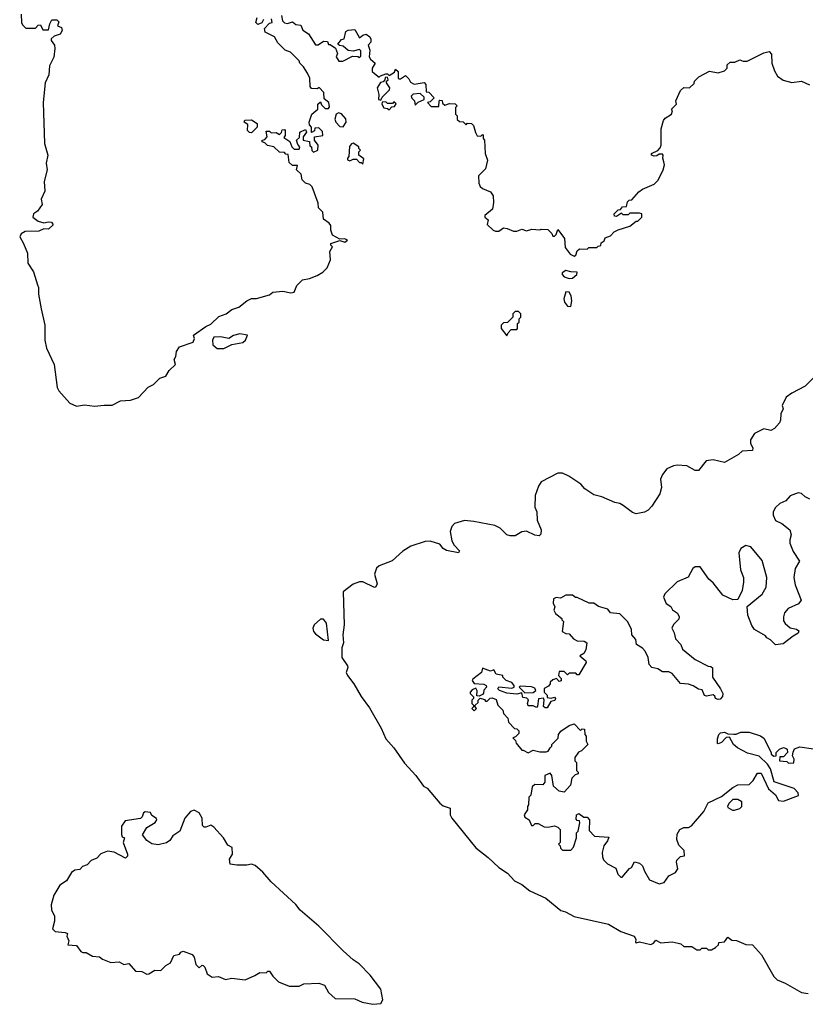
# Model space of a CAD drawing. Extents: x 2494106 to 2685573, y 758056 to 915185.
# Tile 382 of 507: x 2630728 to 2635528, y 853338 to 859351. Entities that reach past the tile are written whole.
import ezdxf

# ---------------------------------------------------------------- set-up
doc = ezdxf.new("R2010")
doc.units = 0

msp = doc.modelspace()

# ---------------------------------------------------------------- linework, layer by layer
at = {"layer": '0CON05XD'}
for points in [[(2630737.5, 859385), (2630740, 859335), (2630745, 859320), (2630765, 859300), (2630825, 859300), (2630841.7, 859318.3), (2630855, 859320), (2630870, 859290), (2630905, 859290), (2630913, 859327), (2630925, 859350), (2630955, 859350), (2630968.3, 859338.3), (2630960, 859315), (2630983, 859303), (2630986.7, 859285), (2630975, 859262.5), (2630938.3, 859251.7), (2630920, 859235), (2630920, 859225), (2630940, 859195), (2630943.3, 859175), (2630936.4, 859123.6), (2630910.7, 859069.3), (2630906, 859015), (2630884.1, 858965.9), (2630871.2, 858845), (2630878.8, 858595), (2630900.8, 858525), (2630890, 858475), (2630896.2, 858435), (2630877, 858363), (2630882.5, 858305), (2630860, 858255), (2630866.4, 858223.6), (2630837.7, 858182.3), (2630812.5, 858165), (2630807.5, 858145), (2630841.7, 858121.7), (2630875, 858110), (2630905, 858117.5), (2630922.5, 858115), (2630931.7, 858098.3), (2630905, 858072), (2630875, 858073.3), (2630845, 858060.8), (2630762.6, 858057.4), (2630736.4, 858043.6), (2630728.1, 858025), (2630752, 857985), (2630775.8, 857925.8), (2630777.5, 857865), (2630811.7, 857811.7), (2630837, 857733), (2630843.8, 857715), (2630843.8, 857675), (2630858.6, 857585), (2630882, 857485), (2630880.8, 857395), (2630892.9, 857345), (2630938, 857245), (2630957.1, 857105), (2630967.1, 857085), (2631035, 857010), (2631075, 856990), (2631125, 856998.8), (2631185, 856990), (2631245, 856998), (2631293.6, 856996.4), (2631345, 857022.5), (2631405, 857027.5), (2631455, 857043.3), (2631513.6, 857106.4), (2631545, 857123.3), (2631585, 857162.5), (2631620, 857175), (2631640.7, 857209.3), (2631680, 857245), (2631672.5, 857275), (2631682.5, 857295), (2631686.7, 857325), (2631705, 857352.5), (2631788.8, 857381.2), (2631796.7, 857405), (2631790, 857425), (2631865, 857477.5), (2631895, 857491.2), (2631945, 857538.8), (2631990, 857555), (2632025, 857582), (2632066.7, 857595), (2632115, 857633.3), (2632145, 857648.8), (2632175, 857648.8), (2632255, 857671.2), (2632275, 857686.7), (2632335, 857693.3), (2632385, 857683.3), (2632405, 857687.5), (2632421.7, 857728.3), (2632455, 857763.3), (2632499.3, 857770.7), (2632545, 857790), (2632580.7, 857809.3), (2632607.5, 857835), (2632626.7, 857885), (2632623.6, 857936.4), (2632640, 857965), (2632630, 857975), (2632630, 857985), (2632685, 858002.5), (2632715, 857992.5), (2632730, 858005), (2632715, 858012.5), (2632685, 858010), (2632640, 858035), (2632630, 858065), (2632630, 858095), (2632619.3, 858109.3), (2632585, 858132.5), (2632580, 858175), (2632553, 858203), (2632551.7, 858231.7), (2632515, 858330), (2632500, 858345), (2632475, 858352.5), (2632453.9, 858373.9), (2632447, 858407), (2632420, 858435), (2632425, 858460), (2632395, 858460), (2632375, 858480), (2632368.3, 858528.3), (2632355, 858530), (2632345, 858540), (2632315, 858542.5), (2632280, 858575), (2632243, 858583), (2632225, 858600), (2632210, 858605), (2632210, 858615), (2632225, 858620), (2632240, 858635), (2632235, 858670), (2632255, 858670), (2632265, 858660), (2632295, 858662.5), (2632315, 858650), (2632328.3, 858661.7), (2632331.7, 858678.3), (2632345, 858680), (2632350, 858675), (2632350, 858645), (2632341.7, 858631.7), (2632378.3, 858608.3), (2632390, 858575), (2632405, 858560), (2632435, 858560), (2632440, 858575), (2632428.3, 858588.3), (2632420, 858615), (2632437.5, 858632.5), (2632440, 858665), (2632475, 858680), (2632480, 858665), (2632460, 858635), (2632460, 858615), (2632498.3, 858608.3), (2632501.7, 858581.7), (2632510, 858575), (2632513, 858553), (2632522.5, 858542.5), (2632550, 858555), (2632552.5, 858585), (2632530, 858615), (2632530, 858635), (2632580, 858645), (2632578.3, 858668.3), (2632555, 858690), (2632531.7, 858688.3), (2632528.3, 858671.7), (2632511.7, 858661.7), (2632510, 858695), (2632498.3, 858708.3), (2632497.5, 858725), (2632512.5, 858775), (2632550, 858805), (2632550, 858835), (2632565, 858850), (2632571.7, 858831.7), (2632595, 858810), (2632615, 858810), (2632621.7, 858818.3), (2632617.5, 858845), (2632588.3, 858868.3), (2632587, 858907), (2632557.5, 858937.5), (2632545, 858930), (2632511.7, 858931.7), (2632503, 858943), (2632500, 858995), (2632486.7, 859025), (2632463, 859063), (2632440, 859085), (2632435, 859100), (2632383, 859153), (2632350, 859165), (2632337, 859177), (2632305, 859210), (2632285, 859247.5), (2632227.5, 859275), (2632223, 859297), (2632255, 859330), (2632270, 859335), (2632266.7, 859356.7)], [(2632218.3, 859351.7), (2632206.7, 859333.3), (2632183, 859323), (2632170, 859335), (2632180, 859365)], [(2632327, 859377), (2632333.3, 859345), (2632345, 859333.3), (2632365, 859327.5), (2632395, 859337.5), (2632415, 859322.5), (2632445, 859317.5), (2632457, 859287), (2632492.5, 859265), (2632535, 859197.5), (2632551.7, 859198.3), (2632585, 859220), (2632608.3, 859218.3), (2632615, 859200), (2632625, 859200), (2632658.3, 859178.3), (2632670, 859145), (2632662.5, 859125), (2632678.3, 859098.3), (2632701.7, 859098.3), (2632760.7, 859129.3), (2632795, 859127.5), (2632805, 859120), (2632811.7, 859128.3), (2632811.7, 859161.7), (2632805, 859170), (2632765, 859160), (2632735, 859163.3), (2632705, 859190), (2632683, 859193), (2632671.7, 859201.7), (2632695, 859230), (2632710, 859235), (2632720.7, 859279.3), (2632735, 859287.5), (2632775, 859292.5), (2632805, 859240), (2632825, 859257.5), (2632845, 859262.5), (2632866.4, 859246.4), (2632873, 859233), (2632872.5, 859215), (2632857.5, 859195), (2632866.7, 859165), (2632863.3, 859125), (2632870.7, 859110.7), (2632900, 859085), (2632882.5, 859055), (2632882.5, 859035), (2632895, 859022.5), (2632925, 859000), (2632931.7, 859008.3), (2632965, 859020), (2632975, 859020), (2632985, 859010), (2633018.3, 859031.7), (2633025, 859050), (2633040, 859035), (2633040, 858995), (2633045, 858990), (2633055, 858990), (2633085, 859010), (2633105, 858990), (2633115, 858970), (2633138.3, 858958.3), (2633198.3, 858968.3), (2633210, 858955), (2633211.7, 858911.7), (2633228.3, 858908.3), (2633260, 858875), (2633235, 858850), (2633220, 858845), (2633241.7, 858821.7), (2633288.3, 858821.7), (2633290, 858855), (2633295, 858860), (2633308.3, 858858.3), (2633311.7, 858841.7), (2633325, 858830), (2633355, 858840), (2633388.3, 858838.3), (2633400, 858825), (2633390, 858815), (2633390, 858775), (2633400, 858765), (2633401.7, 858741.7), (2633415, 858730), (2633438.3, 858728.3), (2633455, 858710), (2633465, 858720), (2633488.3, 858718.3), (2633500, 858705), (2633513, 858663), (2633523, 858643), (2633545, 858640), (2633555, 858650), (2633560, 858645), (2633560, 858625), (2633567.5, 858615), (2633572.5, 858535), (2633587, 858493), (2633575, 858440), (2633531.2, 858398.8), (2633532.5, 858352.5), (2633541.7, 858331.7), (2633555, 858320), (2633605, 858300), (2633620, 858275), (2633622.5, 858235), (2633616.7, 858195), (2633570, 858155), (2633570, 858145), (2633589.3, 858129.3), (2633585, 858100), (2633620, 858065), (2633635, 858060), (2633655, 858060), (2633685, 858080), (2633707, 858077), (2633745, 858060), (2633765, 858060), (2633795, 858072.5), (2633825, 858062.5), (2633857, 858073), (2633905, 858067.5), (2633915, 858072.5), (2633955, 858070), (2633980, 858045), (2633985, 858030), (2633995, 858030), (2634005, 858040), (2634015, 858070), (2634056.7, 858015), (2634060.3, 857960.3), (2634090.3, 857920.3), (2634115, 857907.5), (2634126.7, 857913.3), (2634135, 857940), (2634148.3, 857951.7), (2634195, 857950), (2634205, 857960), (2634255, 857960), (2634261.7, 857968.3), (2634278.3, 857971.7), (2634281.7, 857988.3), (2634298.3, 858001.7), (2634305, 858020), (2634338.3, 858031.7), (2634360, 858055), (2634385, 858067.5), (2634455, 858090), (2634495, 858120), (2634505, 858120), (2634530, 858145), (2634530, 858165), (2634515, 858170), (2634455, 858170), (2634445, 858160), (2634415, 858160), (2634405, 858170), (2634375, 858150), (2634361.7, 858151.7), (2634360, 858165), (2634385, 858190), (2634398.3, 858191.7), (2634411.7, 858208.3), (2634435, 858210), (2634441.7, 858238.3), (2634451.7, 858248.3), (2634468.3, 858251.7), (2634510.7, 858299.3), (2634533.9, 858316.1), (2634605, 858347.5), (2634629.3, 858370.7), (2634660, 858435), (2634666.7, 858465), (2634663.6, 858483.6)], [(2634663.6, 858483.6), (2634656.7, 858505), (2634660, 858525), (2634655, 858530), (2634635, 858530), (2634620, 858520), (2634605, 858518.8), (2634587.5, 858525), (2634587.5, 858535), (2634627.5, 858552.5), (2634641.7, 858568.3), (2634646.7, 858585), (2634647.5, 858685), (2634662.5, 858735), (2634670.7, 858749.3), (2634710, 858775), (2634717.5, 858795), (2634710, 858805), (2634740, 858835), (2634737.5, 858855), (2634765, 858920), (2634785, 858937.5), (2634820, 858935), (2634848.3, 858961.7), (2634850, 858975), (2634877, 859003), (2634943, 859037), (2634995, 859027.5), (2635035, 859040), (2635050, 859055), (2635050, 859075), (2635068.3, 859091.7), (2635097, 859093), (2635127, 859107), (2635148.3, 859098.3), (2635171.7, 859098.3), (2635275, 859150), (2635307, 859157), (2635321.7, 859141.7), (2635322.5, 859085), (2635339.3, 859039.3), (2635357, 859007), (2635393, 858983), (2635445, 858967.5), (2635505, 858976.7), (2635553, 858953)], [(2632935, 858860), (2632941.7, 858878.3), (2632987, 858923), (2632990, 858935), (2632970, 858965), (2632970, 858975), (2632980, 858985), (2632975, 859000), (2632961.7, 858998.3), (2632960, 858985), (2632948.3, 858971.7), (2632931.7, 858968.3), (2632912.5, 858935), (2632922.5, 858895), (2632920, 858865), (2632935, 858860)], [(2633145, 858830), (2633161.7, 858848.3), (2633200, 858865), (2633198.3, 858878.3), (2633175, 858900), (2633133, 858897), (2633120, 858885), (2633123, 858873), (2633140, 858855), (2633145, 858830)], [(2632985, 858800), (2633001.7, 858818.3), (2633018.3, 858821.7), (2633028.3, 858838.3), (2633015, 858850), (2633005, 858840), (2632975, 858840), (2632965, 858850), (2632941.7, 858848.3), (2632940, 858835), (2632953.6, 858813.6), (2632975, 858810), (2632985, 858800)], [(2632145, 858660), (2632131.7, 858661.7), (2632120, 858675), (2632121.7, 858711.7), (2632100, 858725), (2632103, 858737), (2632145, 858740), (2632178.3, 858718.3), (2632180, 858695), (2632145, 858660)], [(2632705, 858697.5), (2632722.5, 858725), (2632720, 858745), (2632695, 858777.5), (2632675, 858782.5), (2632662.5, 858775), (2632653, 858743), (2632660, 858725), (2632685, 858700), (2632705, 858697.5)], [(2632825, 858470), (2632831.7, 858501.7), (2632800, 858525), (2632800, 858545), (2632810, 858555), (2632800, 858565), (2632800, 858575), (2632766.4, 858596.4), (2632755, 858592.5), (2632743, 858577), (2632740, 858515), (2632730, 858505), (2632730, 858495), (2632745, 858490), (2632765, 858500), (2632785, 858500), (2632805, 858480), (2632815, 858480), (2632825, 858470)], [(2634085, 857770), (2634105, 857773.3), (2634132.5, 857795), (2634135, 857810), (2634095, 857811.2), (2634065, 857820), (2634043.3, 857805), (2634043.3, 857795), (2634055, 857780), (2634085, 857770)], [(2634095, 857600), (2634101.2, 857635), (2634096.7, 857665), (2634085, 857687.5), (2634065, 857690), (2634052.7, 857647.3), (2634055.9, 857625.9), (2634075, 857602.5), (2634095, 857600)], [(2633705, 857420), (2633711.7, 857438.3), (2633731.7, 857458.3), (2633765, 857460), (2633770, 857465), (2633770, 857495), (2633780, 857505), (2633780, 857525), (2633790, 857535), (2633790, 857555), (2633775, 857570), (2633755, 857570), (2633740, 857555), (2633740, 857535), (2633728.3, 857521.7), (2633708.3, 857501.7), (2633685, 857500), (2633670, 857485), (2633670, 857465), (2633705, 857420)], [(2631975, 857343.3), (2632025, 857366.7), (2632090.7, 857379.3), (2632107.5, 857395), (2632120, 857425), (2632073, 857433), (2632035, 857422), (2632005, 857403.3), (2631955, 857414.2), (2631915, 857412.5), (2631906.7, 857395), (2631907.5, 857365), (2631935, 857343.3), (2631975, 857343.3)], [(2635635, 857220.8), (2635527.5, 857112.5), (2635445, 857070.8), (2635410, 857045), (2635387.5, 856995), (2635392.5, 856975), (2635377.5, 856945), (2635376.7, 856905), (2635370.7, 856889.3), (2635340, 856855), (2635317, 856843), (2635275, 856852.5), (2635217, 856823), (2635192.5, 856785), (2635193, 856763), (2635206.4, 856736.4), (2635205, 856720), (2635143, 856717), (2635120, 856695), (2635035, 856647.5), (2634965, 856662.5), (2634923, 856657), (2634875, 856597.5), (2634855, 856597.5), (2634805, 856626.7), (2634745, 856631.2), (2634722.7, 856627.3), (2634682.7, 856607.3), (2634655.8, 856574.2), (2634643.8, 856545), (2634650, 856495), (2634640, 856455), (2634590.7, 856379.3), (2634567.5, 856355), (2634545, 856343.3), (2634493.9, 856333.9), (2634471.2, 856341.2), (2634414.1, 856384.1), (2634395, 856396.2), (2634365, 856402), (2634285, 856436.7), (2634235, 856448.8), (2634181.2, 856485), (2634156.7, 856515), (2634083.2, 856563.2), (2634045, 856580.8), (2634015, 856581.2), (2633915, 856528.8), (2633897, 856503), (2633878, 856445), (2633876, 856375), (2633887.5, 856345), (2633890, 856295), (2633913.8, 856235), (2633911.7, 856208.3), (2633901.7, 856198.3), (2633875, 856202), (2633825, 856226.7), (2633796.1, 856223.9), (2633755, 856199.2), (2633725, 856198.6), (2633705, 856205.8), (2633663.8, 856245), (2633631.3, 856261.3), (2633503, 856287), (2633445, 856292.5), (2633385, 856273.8), (2633368, 856255), (2633357.5, 856225), (2633368.3, 856168.3), (2633382.5, 856142.5), (2633415, 856107.5), (2633410, 856095), (2633335, 856110), (2633315, 856122.5), (2633295, 856147.5), (2633235, 856166), (2633205, 856163.8), (2633117.5, 856135), (2633068, 856105), (2633002.8, 856047.2), (2632924.4, 856015.6), (2632908.3, 856001.7), (2632896, 855965), (2632911.2, 855905), (2632905, 855886.7), (2632895, 855882.5), (2632825, 855917.5), (2632805, 855917.5), (2632765, 855904.3), (2632705, 855856.7), (2632711.2, 855655), (2632702, 855595), (2632706.2, 855545), (2632696.7, 855515), (2632696.2, 855455), (2632730, 855405), (2632732.5, 855395), (2632723.3, 855365), (2632730, 855345), (2632770, 855295), (2632815, 855216.7), (2632865, 855147.5), (2632936, 855025), (2632965, 854960), (2633015, 854903.3), (2633079.7, 854809.7), (2633148, 854735), (2633195, 854670), (2633217.7, 854657.7), (2633295, 854566.7), (2633315, 854550), (2633357.5, 854535), (2633358.8, 854495), (2633368.8, 854475), (2633515, 854293.3), (2633591.2, 854235), (2633655, 854173.8), (2633708.5, 854138.5), (2633752.1, 854092.1), (2633795, 854068.8), (2633845, 854031.2), (2633942.5, 853985), (2634035, 853911.2), (2634063.3, 853903.3), (2634115, 853873.3), (2634325, 853827.5), (2634401.2, 853781.2), (2634483, 853753), (2634492.5, 853735), (2634490, 853715), (2634495, 853712.5), (2634515, 853720), (2634585, 853702.5), (2634600, 853710), (2634615, 853730), (2634645, 853712.5), (2634715, 853720), (2634751.7, 853711.7), (2634767, 853707), (2634785, 853690), (2634835, 853690), (2634865, 853670), (2634885, 853670), (2634895, 853680), (2634925, 853680), (2634935, 853670), (2634955, 853670), (2634980, 853685), (2634998.3, 853701.7), (2635000, 853715), (2635035, 853720), (2635055, 853747.5), (2635078.3, 853728.3), (2635107, 853727), (2635165, 853702.5), (2635205, 853700), (2635260.7, 853640.7), (2635336.4, 853506.4), (2635355, 853487.5), (2635405, 853467.5), (2635505, 853410), (2635545, 853402.5)], [(2635555, 856422.5), (2635526.4, 856436.4), (2635505, 856457.5), (2635485, 856462.5), (2635436.4, 856443.6), (2635408.3, 856411.7), (2635372.7, 856397.3), (2635345, 856372.5), (2635331.2, 856345), (2635331.2, 856325), (2635345, 856293.3), (2635383.8, 856273.8), (2635432.5, 856235), (2635442.5, 856205), (2635432.5, 856175), (2635433.3, 856155), (2635453.9, 856103.9), (2635492.5, 856045), (2635465, 856000), (2635458.8, 855945), (2635465, 855900), (2635502.5, 855805), (2635486.1, 855783.9), (2635424.1, 855755.9), (2635401.7, 855728.3), (2635393.8, 855705), (2635395, 855680), (2635404.1, 855664.1), (2635436.4, 855636.4), (2635475, 855628.8), (2635488.3, 855618.3), (2635483.3, 855605), (2635453.6, 855586.4), (2635391.7, 855538.3), (2635345, 855532.5), (2635315, 855563.3), (2635292.5, 855575), (2635285, 855587.5), (2635217, 855627), (2635201.7, 855651.7), (2635176.7, 855715), (2635173, 855767), (2635265, 855842.5), (2635288.8, 855885), (2635293.6, 855943.6), (2635265, 856047.5), (2635195, 856132.5), (2635165, 856140), (2635135, 856122.5), (2635121.2, 856095), (2635131.7, 855991.7), (2635150, 855945), (2635150, 855915), (2635142.5, 855865), (2635115, 855810), (2635085, 855807.5), (2635025, 855837.5), (2634965, 855912.5), (2634937.5, 855935), (2634885, 856010), (2634855, 856010), (2634840.7, 855999.3), (2634813, 855947), (2634745, 855917.5), (2634670, 855845), (2634662.5, 855825), (2634677.5, 855785), (2634706.4, 855766.4), (2634717, 855747), (2634746.4, 855726.4), (2634757.5, 855705), (2634755, 855690), (2634723.6, 855656.4), (2634713.3, 855635), (2634727, 855607), (2634735, 855570), (2634767.5, 855535), (2634776.7, 855506.7), (2634855, 855443.3), (2634935, 855402.5), (2634951.7, 855401.7), (2634961.7, 855391.7), (2634960, 855335), (2635010, 855265), (2635023.3, 855235), (2635021.7, 855218.3), (2635008.3, 855201.7), (2634995, 855200), (2634980, 855205), (2634975, 855220), (2634965, 855227.5), (2634925, 855220), (2634913, 855223), (2634898.3, 855258.3), (2634875, 855262.5), (2634843.6, 855283.6), (2634815, 855293.3), (2634765, 855297.5), (2634715, 855357.5), (2634695, 855367.5), (2634655, 855367.5), (2634627, 855387), (2634590, 855395), (2634573, 855413), (2634567.5, 855455), (2634550, 855495), (2634533, 855513), (2634497.5, 855535), (2634492.5, 855565), (2634467.5, 855595), (2634467, 855627), (2634443.6, 855673.6), (2634395, 855722.5), (2634338.3, 855728.3), (2634321.7, 855751.7), (2634265, 855767.5), (2634235, 855786.7), (2634208.3, 855788.3), (2634135, 855822.5), (2634123, 855823), (2634105, 855837.5), (2634065, 855837.5), (2634031.7, 855818.3), (2634005, 855822.5), (2633990, 855815), (2633988.3, 855788.3), (2633997.5, 855765), (2633992.5, 855745), (2634002.5, 855725), (2634040, 855695), (2634040, 855685), (2634050, 855675), (2634042.5, 855615), (2634065, 855602.5), (2634085, 855600), (2634110.7, 855570.7), (2634135, 855557.5), (2634176.4, 855556.4), (2634192.5, 855545), (2634186.4, 855503.6), (2634175, 855480), (2634150, 855465), (2634186.4, 855436.4), (2634190, 855425), (2634145, 855350), (2634135, 855350), (2634125, 855360), (2634085, 855360), (2634075, 855350), (2634055, 855370), (2634025, 855370), (2634020, 855345), (2634037, 855327), (2634037, 855313), (2634025, 855310), (2634008.3, 855328.3)], [(2632615, 855560), (2632602.5, 855665), (2632585, 855690), (2632565, 855690), (2632527.5, 855655), (2632520, 855635), (2632523.8, 855615), (2632535, 855600), (2632585, 855563.3), (2632615, 855560)], [(2634008.3, 855328.3), (2633985, 855320), (2633970, 855305), (2633970, 855295), (2633959.3, 855280.7), (2633933, 855267), (2633932.5, 855245), (2633950, 855225), (2633951.7, 855211.7), (2633975, 855207.5), (2633995, 855212.5), (2634002.5, 855205), (2633997, 855193), (2633973.3, 855186.7), (2633951.7, 855148.3), (2633938.3, 855148.3), (2633927.5, 855157.5), (2633932.5, 855195), (2633927.5, 855207.5), (2633897, 855203), (2633891.7, 855158.3), (2633885, 855150), (2633865, 855160), (2633835, 855160), (2633830, 855175), (2633837, 855197), (2633827, 855207), (2633801.7, 855211.7), (2633795, 855240), (2633765, 855232.5), (2633705, 855237.5), (2633660, 855255), (2633650, 855265), (2633655, 855276.7), (2633735, 855267.5), (2633750, 855275), (2633750, 855285), (2633735, 855302.5), (2633700, 855315), (2633680, 855335), (2633680, 855345), (2633640, 855355), (2633625, 855380), (2633605, 855372.5), (2633555, 855390), (2633550, 855365), (2633496.4, 855323.6), (2633493.3, 855315), (2633505, 855296.7), (2633563, 855293), (2633577.5, 855285), (2633580, 855275), (2633563, 855257), (2633561.7, 855238.3), (2633555, 855230), (2633535, 855220), (2633521.7, 855221.7), (2633523, 855253), (2633515, 855267.5), (2633491.7, 855258.3), (2633480, 855245), (2633480, 855235), (2633500, 855215), (2633500, 855205), (2633490, 855195), (2633490, 855175), (2633500, 855165), (2633500, 855155), (2633490, 855145), (2633505, 855130), (2633520, 855145), (2633510, 855155), (2633510, 855165), (2633528.3, 855181.7), (2633530, 855195), (2633541.7, 855208.3), (2633568.3, 855198.3), (2633575, 855190), (2633585, 855190), (2633603, 855207), (2633615, 855210), (2633638.3, 855198.3), (2633650, 855165), (2633680, 855135), (2633683, 855113), (2633710, 855085), (2633715, 855060), (2633751.7, 855021.7), (2633765, 855020), (2633778.3, 855008.3), (2633778.3, 854991.7), (2633758.3, 854971.7), (2633740, 854965), (2633758.3, 854948.3), (2633761.7, 854931.7), (2633795, 854890), (2633805, 854890), (2633835, 854872.5), (2633865, 854890), (2633905, 854880), (2633945, 854880), (2633956.4, 854883.6), (2633970, 854905), (2633980, 854915), (2633980, 854925), (2634017, 854963), (2634020, 854985), (2634033.6, 855006.4), (2634085, 855040), (2634115, 855050), (2634155, 855010), (2634165, 855020), (2634178.3, 855018.3), (2634180, 854985), (2634190, 854975), (2634190, 854945), (2634200, 854925), (2634160, 854885), (2634141.7, 854878.3), (2634120, 854845), (2634120, 854825), (2634130, 854815), (2634130, 854765), (2634140, 854755), (2634140, 854745), (2634121.7, 854738.3), (2634101.2, 854718.8), (2634093.6, 854676.4), (2634055, 854632.5), (2634025, 854640), (2633989.3, 854669.3), (2633980, 854735), (2633968.8, 854748.8), (2633937.5, 854735), (2633936.7, 854695), (2633925, 854677.5), (2633875, 854680), (2633860, 854665), (2633850, 854615), (2633838.3, 854601.7), (2633837.5, 854555), (2633830, 854545), (2633830, 854525), (2633810, 854495), (2633815, 854480), (2633840, 854465), (2633855, 854430), (2633865, 854430), (2633878.3, 854441.7), (2633895, 854442.5), (2633932.5, 854422.5), (2633955, 854420), (2633995, 854427.5), (2634015, 854420), (2634030, 854405), (2634030, 854325), (2634020, 854315), (2634030, 854305), (2634031.7, 854291.7), (2634045, 854280), (2634095, 854280), (2634111.7, 854298.3), (2634130, 854355), (2634130, 854385), (2634140, 854395), (2634150, 854445), (2634148.3, 854458.3), (2634135, 854460), (2634128.3, 854468.3), (2634130, 854495), (2634145, 854502.5), (2634175, 854480), (2634195, 854480), (2634210, 854465), (2634208.3, 854398.3), (2634240, 854365), (2634328.3, 854358.3), (2634320, 854335), (2634297.5, 854305), (2634287.5, 854265), (2634288.3, 854238.3), (2634295, 854220), (2634320, 854195), (2634369.3, 854169.3), (2634383, 854133), (2634400, 854115), (2634410, 854115), (2634453.6, 854166.4), (2634466.4, 854173.6), (2634485, 854207.5), (2634515, 854200), (2634533, 854183), (2634545, 854150), (2634575, 854097.5), (2634635, 854072.5), (2634665, 854082.5), (2634695, 854122.5), (2634735, 854142.5), (2634750, 854165), (2634740, 854205), (2634743, 854217), (2634765, 854240), (2634790, 854245), (2634787, 854277), (2634755, 854310), (2634742.9, 854345), (2634744.2, 854375.8), (2634761.2, 854405), (2634785, 854418), (2634815, 854416.7), (2634831.7, 854428.3), (2634907.5, 854515), (2634935, 854567.5), (2635015, 854607.5), (2635085, 854662.5), (2635115, 854677.5), (2635185, 854680), (2635210, 854705), (2635235, 854750), (2635258.3, 854748.3), (2635303.9, 854653.9), (2635346.4, 854616.4), (2635365, 854582.5), (2635395, 854577.5), (2635487, 854613), (2635485, 854630), (2635460, 854655), (2635337, 854697), (2635316.2, 854775), (2635296.2, 854805), (2635245, 854853.8), (2635175, 854870.8), (2635113.3, 854905), (2635090, 854925), (2635065, 854970), (2635045, 854967.5), (2635015, 854937.5), (2634995, 854927.5), (2634990.7, 854930.7), (2634990.7, 854959.3), (2635000, 854985), (2635010, 854995), (2635035, 855000), (2635055, 854990), (2635091.7, 854988.3), (2635105, 854986.7), (2635135, 855000), (2635185, 855000), (2635255, 854976.7), (2635273.6, 854963.6), (2635320, 854875), (2635320, 854865), (2635335, 854853.3), (2635350, 854855), (2635350, 854875), (2635370, 854895), (2635395, 854906.2), (2635410.7, 854900.7), (2635417.5, 854895), (2635420, 854875), (2635395, 854850), (2635371.7, 854848.3), (2635370, 854825), (2635415, 854820), (2635425, 854810), (2635458.3, 854811.7), (2635460, 854835), (2635450, 854855), (2635453, 854877), (2635462, 854898), (2635495, 854910), (2635577, 854897)], [(2633815, 855240), (2633865, 855242.5), (2633882.5, 855255), (2633875, 855267.5), (2633855, 855277.5), (2633785, 855280), (2633780, 855275), (2633815, 855240)], [(2635095, 854522.5), (2635127, 854533), (2635140, 854545), (2635140, 854575), (2635115, 854587.5), (2635085, 854587.5), (2635063.6, 854566.4), (2635053, 854547), (2635055, 854540), (2635083, 854523), (2635095, 854522.5)], [(2632885, 853337.5), (2632935, 853343.3), (2632946.2, 853365), (2632935, 853430), (2632868.8, 853515), (2632801.2, 853585), (2632765, 853608.8), (2632704.3, 853664.3), (2632556.2, 853815), (2632441.7, 853911.7), (2632415, 853946.7), (2632265, 854086.2), (2632213.3, 854145), (2632165.8, 854185.8), (2632145, 854193.3), (2632115, 854186.7), (2632055, 854186.7), (2632013.6, 854193.6), (2632010, 854225), (2632027.5, 854255), (2632026.7, 854295), (2632000.5, 854310.5), (2631972.5, 854355), (2631915, 854420), (2631895, 854432.5), (2631865, 854420), (2631855, 854420), (2631845, 854430), (2631842.5, 854475), (2631825, 854506.7), (2631795, 854523.3), (2631772.5, 854515), (2631736.7, 854475), (2631705.8, 854394.2), (2631664.1, 854365.9), (2631645, 854337.5), (2631625, 854323.3), (2631575, 854312.5), (2631535, 854317.5), (2631505, 854337.5), (2631478.3, 854371.7), (2631505, 854417.5), (2631555, 854447.5), (2631566.7, 854465), (2631563, 854473), (2631535, 854490), (2631528.3, 854508.3), (2631495, 854512.5), (2631485, 854507.5), (2631477, 854483), (2631467, 854473), (2631371.7, 854458.3), (2631350, 854425), (2631350, 854375), (2631355, 854360), (2631367.5, 854355), (2631360, 854325), (2631386.7, 854255), (2631387, 854243), (2631375, 854230), (2631305, 854266.7), (2631265, 854272.5), (2631223, 854257), (2631199.3, 854230.7), (2631163.9, 854216.1), (2631140, 854190), (2631111.7, 854178.3), (2631095, 854160), (2631065, 854157.5), (2631045, 854142.5), (2631015, 854092.5), (2630972.5, 854065), (2630936.7, 854005), (2630920, 853945), (2630923.3, 853915), (2630940, 853875), (2630940, 853845), (2630928.3, 853798.3), (2630945, 853782.5), (2631006.1, 853776.1), (2631019.3, 853769.3), (2631017, 853753), (2631027.5, 853725), (2631021.7, 853701.7), (2631075, 853696.7), (2631100.7, 853660.7), (2631113, 853653), (2631135, 853653.3), (2631172.5, 853632.5), (2631215, 853627.5), (2631235, 853612.5), (2631285, 853592.5), (2631335, 853597.5), (2631365, 853580), (2631395, 853586.7), (2631435, 853540), (2631475, 853537.5), (2631505, 853522.5), (2631517, 853523), (2631553, 853547), (2631590, 853545), (2631620, 853575), (2631649.3, 853590.7), (2631670, 853635), (2631705, 853643.3), (2631713.3, 853656.7), (2631727, 853663), (2631781.2, 853641.2), (2631793.3, 853625), (2631805, 853580), (2631825, 853560), (2631843, 853577), (2631850, 853575), (2631860, 853565), (2631873.6, 853523.6), (2631905, 853502.5), (2631943, 853507), (2631985, 853490), (2632025, 853496.7), (2632105, 853487.5), (2632165, 853512.5), (2632195, 853532.5), (2632235, 853530), (2632245, 853540), (2632255, 853540), (2632275, 853510), (2632310, 853475), (2632375, 853447.5), (2632435, 853447.5), (2632465, 853462.5), (2632555, 853467.5), (2632590, 853455), (2632615, 853410), (2632655, 853372.5), (2632775, 853370), (2632820.7, 853350.7), (2632885, 853337.5)]]:
    msp.add_lwpolyline(points, dxfattribs=at)

doc.saveas('drawing.dxf')
